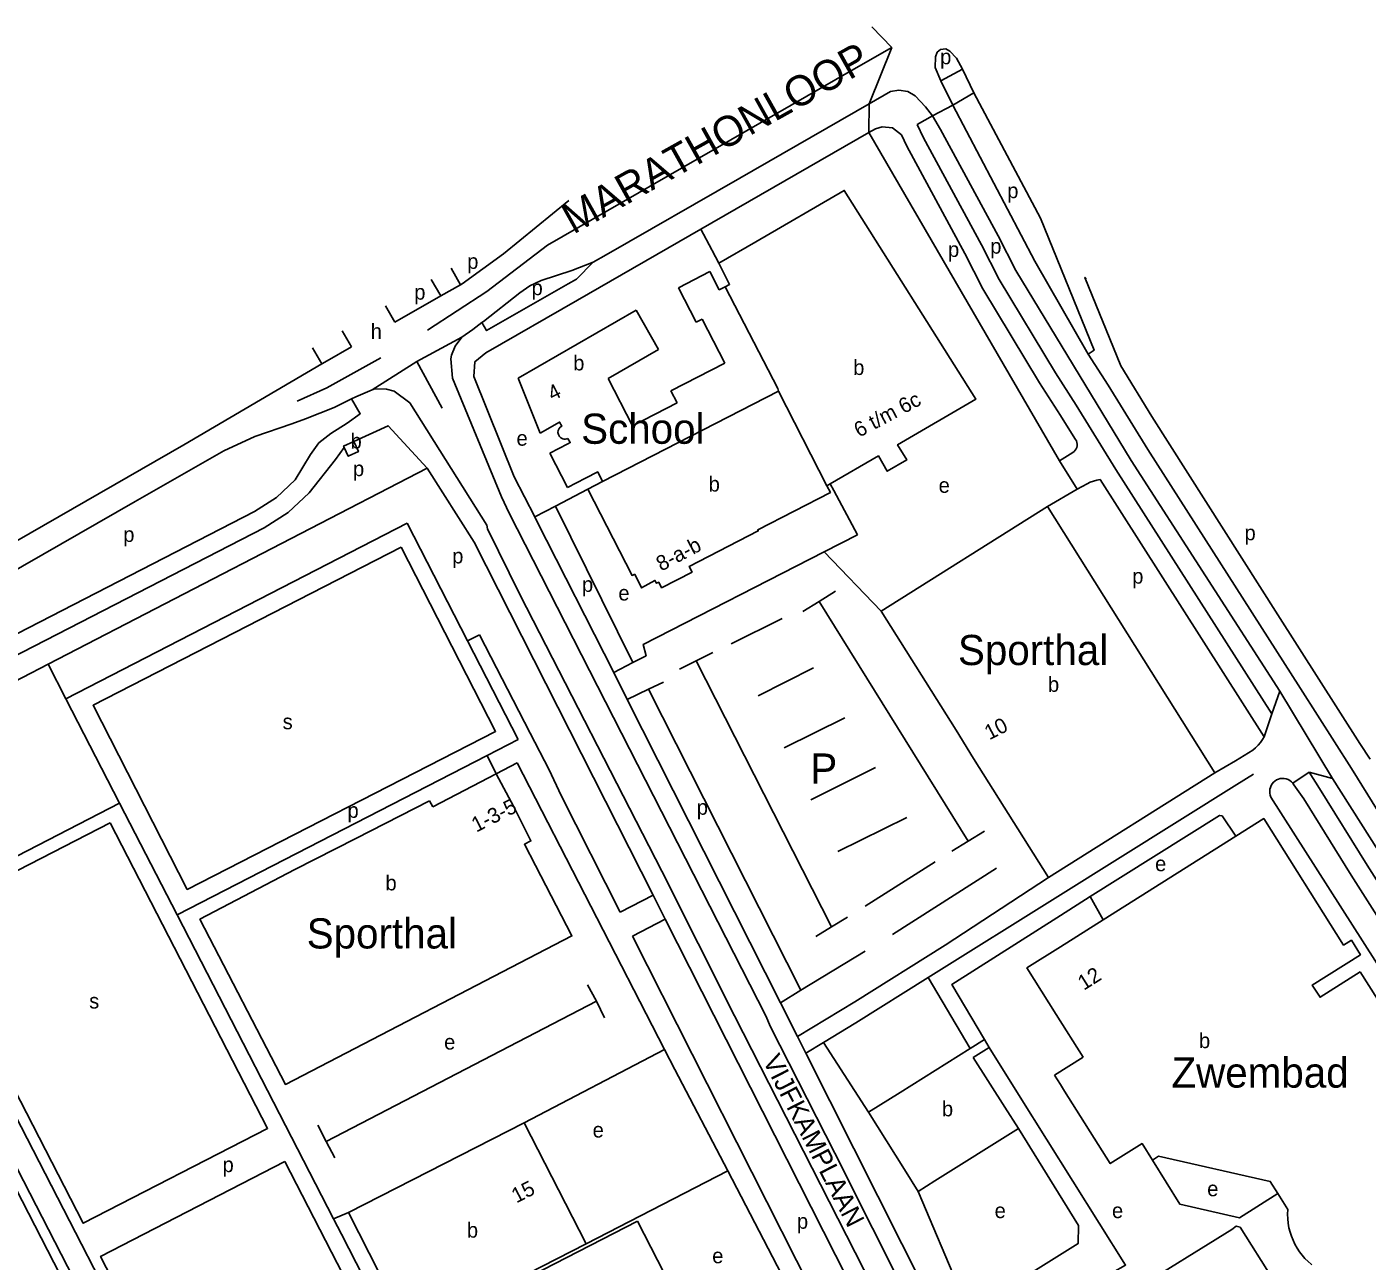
# Model space of a CAD drawing. Extents: x 158848 to 160613, y 385889 to 387762.
# Drawn here: x 159549.1 to 159904.5, y 387434.6 to 387761.8 of the extents above; entities that cross this region are included whole.
import ezdxf

# ---------------------------------------------------------------- set-up
doc = ezdxf.new("R2010")
doc.units = 0
for name, color, linetype in [('BLT_Basislijn', 7, 'Continuous'), ('BLT_Bebouwing', 7, 'Continuous'), ('BLT_Bebouwing_beschrifting', 7, 'Continuous'), ('BLT_Centroide', 7, 'Continuous'), ('BLT_Huisnummer', 7, 'Continuous'), ('BLT_Huisnummer_reeks', 7, 'Continuous'), ('BLT_Onderverdeling_panden', 7, 'Continuous'), ('BLT_Straatnaam', 7, 'Continuous'), ('BLT_Straatnaam_hoofdweg', 7, 'Continuous'), ('BLT_Tekst_parkeren', 7, 'Continuous'), ('BLT_Vlakafsluiter', 7, 'Continuous')]:
    doc.layers.add(name, color=color, linetype=linetype)

msp = doc.modelspace()

# ---------------------------------------------------------------- linework, layer by layer
at = {"layer": 'BLT_Basislijn'}
for p, q in [((159791.42, 387747.53), (159797.16, 387750.58)), ((159791.42, 387747.53), (159794.65, 387741.07)), ((159797.16, 387750.58), (159800.17, 387744.35)), ((159772.34, 387733.77), (159727.8, 387708.17)), ((159772.34, 387733.77), (159822.9, 387646.73)), ((159732.57, 387699.16), (159730.78, 387702.52)), ((159661.61, 387697.84), (159664.08, 387693.46)), ((159658.86, 387690.48), (159656.3, 387694.79)), ((159646.66, 387683.51), (159658.86, 387690.48)), ((159658.86, 387690.48), (159664.08, 387693.46)), ((159644.16, 387687.83), (159646.66, 387683.51)), ((159632.69, 387681.24), (159635.16, 387676.95)), ((159624.79, 387676.71), (159627.31, 387672.45)), ((159652.48, 387673.09), (159659.21, 387660.73)), ((159823.15, 387658.8), (159825.23, 387655.55)), ((159847.41, 387658.51), (159880.85, 387605.97)), ((159827.18, 387652.44), (159825.23, 387655.55)), ((159822.9, 387646.73), (159826.43, 387648.97)), ((159846.38, 387649.75), (159886.84, 387586.4)), ((159554.7, 387592.87), (159655.22, 387644.83)), ((159822.9, 387646.73), (159827.61, 387639.24)), ((159837.87, 387644.49), (159879.26, 387579.68)), ((159841.89, 387646.88), (159881.32, 387585.73)), ((159830.24, 387640.7), (159827.61, 387639.24)), ((159833.66, 387641.8), (159877.21, 387573.63)), ((159697.81, 387639.22), (159689.24, 387634.78)), ((159763.04, 387638.93), (159769.34, 387627.1)), ((159827.61, 387639.24), (159819.72, 387634.65)), ((159689.24, 387634.78), (159683.74, 387631.93)), ((159689.24, 387634.78), (159709.78, 387593.27)), ((159559.43, 387583.68), (159649.93, 387630.25)), ((159649.93, 387630.25), (159665.93, 387599.03)), ((159769.34, 387627.1), (159760.51, 387622.6)), ((159760.51, 387622.6), (159775.63, 387606.93)), ((159759.17, 387609.48), (159763.5, 387612.18)), ((159759.17, 387609.48), (159754.85, 387606.79)), ((159798.73, 387545.93), (159759.17, 387609.48)), ((159880.85, 387605.97), (159902.58, 387571.85)), ((159749.4, 387605), (159735.89, 387598.21)), ((159665.93, 387599.03), (159669.12, 387600.67)), ((159665.93, 387599.03), (159679.37, 387572.91)), ((159669.12, 387600.67), (159682.56, 387574.55)), ((159726.56, 387593.74), (159730.97, 387595.92)), ((159554.7, 387592.87), (159470.47, 387549.32)), ((159559.43, 387583.68), (159554.7, 387592.87)), ((159709.78, 387593.27), (159704.71, 387590.65)), ((159726.56, 387593.74), (159722.14, 387591.55)), ((159726.56, 387593.74), (159762.49, 387523.22)), ((159742.97, 387584.47), (159757.65, 387591.85)), ((159704.71, 387590.65), (159708.26, 387583.5)), ((159717.91, 387588.09), (159713.88, 387586.21)), ((159708.26, 387583.5), (159713.88, 387586.21)), ((159713.88, 387586.21), (159754.36, 387506.41)), ((159879.26, 387579.68), (159881.32, 387585.73)), ((159881.32, 387585.73), (159895.28, 387562.52)), ((159573.67, 387556.01), (159559.43, 387583.68)), ((159708.26, 387583.5), (159748.89, 387503.03)), ((159749.9, 387570.7), (159765.98, 387578.67)), ((159877.21, 387573.63), (159879.26, 387579.68)), ((159679.37, 387572.91), (159671.12, 387568.67)), ((159902.58, 387571.85), (159905.27, 387567.64)), ((159671.12, 387568.67), (159588.92, 387526.37)), ((159673.54, 387563.76), (159671.12, 387568.67)), ((159673.54, 387563.76), (159679.07, 387566.69)), ((159718.17, 387490.71), (159679.07, 387566.69)), ((159757.01, 387556.87), (159774.15, 387565.46)), ((159874.35, 387563.72), (159869.99, 387560.94)), ((159884.79, 387561.32), (159889.12, 387564.21)), ((159889.12, 387564.21), (159895.28, 387562.52)), ((159823.15, 387531.66), (159869.99, 387560.94)), ((159573.67, 387556.01), (159518.09, 387527.4)), ((159573.67, 387556.01), (159588.92, 387526.37)), ((159764.09, 387543.18), (159782.41, 387552.21)), ((159798.73, 387545.93), (159803.05, 387548.62)), ((159798.73, 387545.93), (159794.4, 387543.24)), ((159771.39, 387528.73), (159789.95, 387540.46)), ((159806.22, 387538.73), (159778.62, 387521.18)), ((159715.14, 387531.6), (159706.42, 387527.12)), ((159715.14, 387531.6), (159718.36, 387525.26)), ((159788.11, 387509.75), (159823.15, 387531.66)), ((159823.15, 387526.24), (159831.01, 387531.24)), ((159834.52, 387525.09), (159831.01, 387531.24)), ((159518.09, 387527.4), (159609.05, 387350.64)), ((159588.92, 387526.37), (159630.37, 387445.82)), ((159718.36, 387525.26), (159709.64, 387520.77)), ((159762.49, 387523.22), (159766.68, 387525.81)), ((159709.64, 387520.77), (159757.16, 387426.86)), ((159762.49, 387523.22), (159758.3, 387520.62)), ((159771.41, 387516.75), (159754.36, 387506.41)), ((159768.88, 387497.73), (159788.11, 387509.75)), ((159788.11, 387509.75), (159799.2, 387490.97)), ((159700.12, 387503.47), (159697.77, 387507.85)), ((159754.36, 387506.41), (159748.89, 387503.03)), ((159628.44, 387466.32), (159700.12, 387503.47)), ((159700.12, 387503.47), (159702.26, 387499.12)), ((159753.4, 387494.19), (159748.89, 387503.03)), ((159760.37, 387492.57), (159768.88, 387497.73)), ((159755.65, 387489.7), (159753.4, 387494.19)), ((159755.65, 387489.7), (159760.37, 387492.57)), ((159760.37, 387492.57), (159772.25, 387474.1)), ((159718.17, 387490.71), (159680.95, 387471.27)), ((159720.89, 387485.43), (159718.17, 387490.71)), ((159823.15, 387355.77), (159755.65, 387489.7)), ((159734.93, 387458.49), (159720.89, 387485.43)), ((159628.44, 387466.32), (159626.21, 387470.64)), ((159628.44, 387466.32), (159630.77, 387461.99)), ((159697.38, 387439.14), (159734.93, 387458.49)), ((159752.62, 387424.53), (159734.93, 387458.49)), ((159798.45, 387422.4), (159785.41, 387453.07)), ((159634.33, 387447.5), (159630.37, 387445.82)), ((159630.37, 387445.82), (159632.47, 387441.74)), ((159632.47, 387441.74), (159664.63, 387379.25))]:
    msp.add_line(p, q, dxfattribs=at)
for points in [[(159655.3, 387681.43), (159671.08, 387691.64), (159687.14, 387703.97), (159767.78, 387750.2), (159778.45, 387756.38)], [(159797.16, 387750.58), (159795.61, 387753.49), (159793.87, 387755.38), (159792.76, 387755.99), (159791.39, 387755.82), (159790.45, 387755.08), (159790.04, 387753.87), (159789.97, 387751.06), (159791.42, 387747.53)], [(159772.41, 387741.38), (159778.06, 387744.63), (159780.28, 387745.02), (159782.74, 387744.69), (159784.62, 387743.55), (159787.42, 387740.64), (159789.25, 387738.19)], [(159800.17, 387744.35), (159794.65, 387741.07)], [(159800.17, 387744.35), (159817.88, 387711.07), (159832.1, 387676.06), (159830.56, 387675.06)], [(159699.21, 387699.42), (159702.66, 387701.33), (159738.18, 387721.73), (159772.41, 387741.38)], [(159794.65, 387741.07), (159816.39, 387699.67), (159830.56, 387675.06)], [(159785.13, 387735.94), (159789.25, 387738.19)], [(159789.25, 387738.19), (159791.38, 387734.56), (159806.67, 387706.37), (159811.31, 387697.24), (159841.89, 387646.88)], [(159772.34, 387733.77), (159774.11, 387734.79), (159775.89, 387735.32), (159778.64, 387735.06), (159781.06, 387733.17), (159782.4, 387730.15), (159797.82, 387701.72), (159802.56, 387692.39), (159817.65, 387667.42), (159823.15, 387658.8)], [(159785.13, 387735.94), (159786.89, 387732.35), (159802.25, 387704.04), (159806.93, 387694.82), (159821.9, 387670.06), (159827.37, 387661.49), (159837.87, 387644.49)], [(159664.08, 387693.46), (159664.5, 387693.7), (159675.45, 387701.66), (159692.81, 387715.75)], [(159727.8, 387708.17), (159695.09, 387689.36), (159670.79, 387675.37), (159667.9, 387673.02), (159667.63, 387669.16)], [(159730.78, 387702.52), (159730.68, 387702.72), (159727.8, 387708.17)], [(159669.76, 387683.39), (159671, 387681.27), (159692.59, 387693.69), (159694.79, 387694.96), (159699.21, 387699.42)], [(159669.76, 387683.39), (159670.16, 387683.69), (159679.76, 387691.31), (159682.46, 387693.17), (159685.42, 387694.58), (159693.63, 387697.19), (159699.21, 387699.42)], [(159829.97, 387694.93), (159829.65, 387695.37), (159839.18, 387671.91)], [(159664.38, 387679.52), (159667.38, 387681.6), (159669.76, 387683.39)], [(159627.31, 387672.45), (159628.71, 387673.27), (159635.16, 387676.95)], [(159661.95, 387668.7), (159661.48, 387673.8), (159661.7, 387674.76), (159662.68, 387677.19), (159664.38, 387679.52)], [(159620.76, 387662.62), (159628.64, 387666.07), (159642.94, 387674.04)], [(159830.56, 387675.06), (159835.84, 387666.81), (159846.38, 387649.75)], [(159366.46, 387529.48), (159377.34, 387532.08), (159381.76, 387533.29), (159386.12, 387534.68), (159395.43, 387539.01), (159461.28, 387576.64), (159590.7, 387651.01), (159627.31, 387672.45)], [(159683.74, 387631.93), (159678.29, 387642.53), (159667.63, 387669.16)], [(159839.18, 387671.91), (159847.41, 387658.51)], [(159635.17, 387663.17), (159636.27, 387663.72), (159640.62, 387665.59)], [(159640.62, 387665.59), (159641.37, 387665.86), (159644.43, 387665.75), (159646.51, 387665.24), (159650.66, 387662.18)], [(159823.15, 387344.07), (159763.38, 387463.26), (159746.32, 387496.68), (159745.04, 387499.64), (159676.99, 387632.93), (159674.92, 387637.23), (159661.95, 387668.7)], [(159461.81, 387569.37), (159474.7, 387576.82), (159507.61, 387595.64), (159543.13, 387616.06), (159577.81, 387635.96), (159601.31, 387649.37), (159609.52, 387653.21), (159619.3, 387656.6), (159623, 387657.86), (159630.59, 387660.91), (159635.17, 387663.17)], [(159464.36, 387558.73), (159465.41, 387559.27), (159609.47, 387633.31), (159615.29, 387637.03), (159620.23, 387641.69), (159624.25, 387648.41), (159626.53, 387651.56), (159629.7, 387654.01), (159634.03, 387656.74), (159637.46, 387659.24), (159635.17, 387663.17)], [(159650.66, 387662.18), (159671.03, 387629.67), (159671.26, 387628.71), (159679.89, 387611.16), (159717.47, 387537.99), (159736.75, 387499.6)], [(159655.22, 387644.83), (159644.9, 387656.08), (159635.74, 387651.91)], [(159826.43, 387648.97), (159826.79, 387649.23), (159827.09, 387649.55), (159827.33, 387649.93), (159827.5, 387650.33), (159827.59, 387650.77), (159827.6, 387651.21), (159827.54, 387651.65), (159827.39, 387652.06), (159827.18, 387652.44)], [(159633.21, 387650.31), (159630.92, 387647.07), (159623.92, 387638.3), (159618.38, 387633.07), (159611.96, 387628.97), (159554.12, 387599.25), (159500, 387571.43), (159467.7, 387554.83)], [(159655.22, 387644.83), (159667.69, 387625.21), (159715.14, 387531.6)], [(159830.24, 387640.7), (159831.08, 387641.09), (159831.96, 387641.41), (159832.86, 387641.65), (159833.66, 387641.8)], [(159683.74, 387631.93), (159684.33, 387630.73), (159704.71, 387590.65)], [(159760.51, 387622.6), (159712.49, 387598.1), (159713.29, 387595.1), (159709.78, 387593.27)], [(159886.84, 387586.4), (159900.35, 387565.19), (159912.94, 387544.93), (159992.03, 387420.59)], [(159706.42, 387527.12), (159690.76, 387558.07), (159687.57, 387564.85), (159682.56, 387574.55)], [(159874.2, 387570.04), (159874.93, 387570.66), (159875.6, 387571.35), (159876.22, 387572.09), (159876.77, 387572.88), (159877.21, 387573.63)], [(159874.2, 387570.04), (159869.61, 387567.25), (159864.09, 387564.05)], [(159879, 387557.63), (159878.81, 387558.12), (159878.7, 387558.63), (159878.67, 387559.16), (159878.72, 387559.68), (159878.84, 387560.19), (159879.04, 387560.68), (159879.32, 387561.13), (159879.66, 387561.53), (159880.05, 387561.88), (159880.49, 387562.16), (159880.98, 387562.37), (159881.48, 387562.51), (159882.01, 387562.57), (159882.53, 387562.54), (159883.05, 387562.44), (159883.54, 387562.27), (159884, 387562.02), (159884.42, 387561.7)], [(159889.12, 387564.21), (159891.89, 387559.86), (159904.48, 387539.6), (159961.5, 387449.96)], [(159895.28, 387562.52), (159965.28, 387452.31)], [(159884.42, 387561.7), (159884.79, 387561.32)], [(159884.79, 387561.32), (159885.08, 387560.88), (159887.71, 387557.11), (159900.25, 387536.94), (159957.25, 387447.32)], [(159947.25, 387444.66), (159949.85, 387446.53), (159879, 387557.63)], [(159869.69, 387547.27), (159866.03, 387552.61), (159865.36, 387552.74), (159831.01, 387531.24)], [(159820.04, 387536.32), (159792.58, 387518.35), (159768.64, 387503.36), (159753.4, 387494.19)], [(159718.36, 387525.26), (159792.6, 387378.8)], [(159802.99, 387493.34), (159794.34, 387507.91), (159823.15, 387526.24)], [(159523.03, 387504.54), (159614.85, 387326.13)], [(159736.75, 387499.6), (159812.14, 387351.82), (159817.46, 387340.88), (159823.15, 387330.03)], [(159804.3, 387491.25), (159812.48, 387478.02), (159840.46, 387433.55), (159833.49, 387429.65)], [(159812.03, 387469.73), (159827.97, 387444.06), (159827.85, 387439.25), (159809.5, 387427.81), (159806.26, 387427.23), (159798.45, 387422.4)], [(159847.59, 387461.38), (159854.82, 387449.72), (159870.66, 387446.03), (159880.81, 387452.49)], [(159870.85, 387443.57), (159887.95, 387416.42), (159887.7, 387415.3), (159860.44, 387398.17), (159859.38, 387398.49), (159842.21, 387425.65), (159842.41, 387426.75), (159868.65, 387442.99), (159869.79, 387443.9), (159870.85, 387443.57)]]:
    msp.add_lwpolyline(points, dxfattribs=at)
for points in [[(159648.37, 387623.83), (159566.62, 387581.95), (159591.62, 387533.16), (159673.37, 387575.04)], [(159571.19, 387550.83), (159612.89, 387469.8), (159564, 387444.64), (159522.3, 387525.67)], [(159522.72, 387499.29), (159564.53, 387418.06), (159515.73, 387392.95), (159473.93, 387474.18)], [(159617.49, 387461.01), (159659.19, 387379.98), (159610.3, 387354.82), (159568.6, 387435.86)]]:
    msp.add_lwpolyline(points, close=True, dxfattribs=at)
at = {"layer": 'BLT_Bebouwing'}
for p, q in [((159721.9, 387692.64), (159730.21, 387696.91)), ((159726.56, 387683.55), (159721.9, 387692.64)), ((159710.61, 387686.68), (159679.33, 387668.71)), ((159716.59, 387676.26), (159710.61, 387686.68)), ((159726.56, 387683.55), (159728.18, 387684.36)), ((159734.18, 387672.66), (159728.18, 387684.36)), ((159703.26, 387668.61), (159716.59, 387676.26)), ((159734.18, 387672.66), (159719.88, 387665.32)), ((159685.16, 387654.06), (159679.33, 387668.71)), ((159709.7, 387656.02), (159703.26, 387668.61)), ((159721.53, 387662.11), (159709.7, 387656.02)), ((159721.53, 387662.11), (159719.88, 387665.32)), ((159692.44, 387639.71), (159687.78, 387648.78)), ((159763.04, 387638.93), (159762.11, 387640.67)), ((159775.63, 387606.93), (159819.72, 387634.65)), ((159819.72, 387634.65), (159864.09, 387564.05)), ((159795.48, 387575.32), (159775.63, 387606.93)), ((159800.13, 387567.87), (159795.48, 387575.32)), ((159820.04, 387536.32), (159800.13, 387567.87)), ((159678.19, 387555.03), (159673.54, 387563.76)), ((159864.09, 387564.05), (159820.04, 387536.32)), ((159834.52, 387525.09), (159869.69, 387547.27)), ((159823.15, 387517.92), (159834.52, 387525.09)), ((159902.68, 387511.33), (159909.52, 387500.38)), ((159799.2, 387490.97), (159802.99, 387493.34)), ((159802.99, 387493.34), (159804.3, 387491.25)), ((159780.62, 387479.34), (159799.2, 387490.97)), ((159804.3, 387491.25), (159800.02, 387488.56)), ((159823.15, 387481.44), (159821.59, 387483.92)), ((159772.25, 387474.1), (159780.62, 387479.34)), ((159680.95, 387471.27), (159634.33, 387447.5)), ((159697.38, 387439.14), (159680.95, 387471.27)), ((159883.43, 387448.25), (159880.81, 387452.49))]:
    msp.add_line(p, q, dxfattribs=at)
for points in [[(159732.57, 387699.16), (159742.41, 387704.85), (159765.82, 387718.43), (159800.73, 387663.08), (159779.98, 387651.04), (159782.41, 387647.01), (159777.25, 387644.02), (159774.9, 387648.08), (159762.11, 387640.67)], [(159734.28, 387692.92), (159735.42, 387693.51), (159732.57, 387699.16)], [(159730.21, 387696.91), (159732.68, 387692.1), (159734.28, 387692.92)], [(159692.57, 387652.7), (159692.3, 387652.59), (159691.88, 387652.5), (159691.52, 387652.5), (159691.17, 387652.58), (159690.69, 387652.84), (159690.31, 387653.2), (159690.03, 387653.7), (159689.92, 387654.3), (159690.01, 387654.84), (159690.23, 387655.32), (159690.53, 387655.69), (159690.91, 387655.93), (159690.35, 387657.02), (159685.16, 387654.06)], [(159635.74, 387651.91), (159633.05, 387650.67), (159633.21, 387650.31)], [(159633.21, 387650.31), (159634.29, 387647.98), (159636.99, 387649.22), (159635.74, 387651.91)], [(159692.57, 387652.7), (159693.15, 387651.58), (159692.56, 387651.27), (159687.78, 387648.78)], [(159701.75, 387641.25), (159700.48, 387643.82), (159697.24, 387642.15), (159692.44, 387639.71)], [(159701.75, 387641.25), (159697.81, 387639.22)], [(159762.11, 387640.67), (159761.23, 387640.16)], [(159710.34, 387616.75), (159709.58, 387616.37), (159697.81, 387639.22)], [(159710.34, 387616.75), (159712.1, 387613.08), (159715.63, 387615.04), (159716.05, 387614.29), (159716.64, 387614.59), (159717.41, 387613.1), (159725.49, 387617.25), (159724.72, 387618.75), (159743.04, 387628.16), (159742.89, 387628.49), (159762.15, 387638.38), (159761.23, 387640.16)], [(159673.54, 387563.76), (159656.71, 387555.06)], [(159655.88, 387556.65), (159636.34, 387546.62), (159620.16, 387538.39)], [(159656.71, 387555.06), (159655.88, 387556.65)], [(159683.93, 387539.52), (159681.02, 387545.1), (159682.75, 387546.01), (159678.19, 387555.03)], [(159869.69, 387547.27), (159877.08, 387551.93), (159898.24, 387518.37), (159900.32, 387519.68), (159902.73, 387515.82), (159889.94, 387507.79), (159892.01, 387504.53), (159902.68, 387511.33)], [(159620.16, 387538.39), (159594.95, 387525.22), (159617.63, 387481.43), (159693.62, 387520.79), (159683.93, 387539.52)], [(159822.05, 387500), (159814.28, 387512.32), (159823.15, 387517.92)], [(159800.02, 387488.56), (159808.38, 387475.45), (159812.03, 387469.73)], [(159847.59, 387461.38), (159844.84, 387465.74), (159836.38, 387460.46), (159824.26, 387479.69), (159823.15, 387481.44)], [(159785.41, 387453.07), (159781.79, 387458.86), (159772.25, 387474.1)], [(159785.41, 387453.07), (159789.89, 387455.88), (159812.03, 387469.73)], [(159880.81, 387452.49), (159878.81, 387455.73), (159849.2, 387462.39), (159847.59, 387461.38)], [(159634.33, 387447.5), (159650.76, 387415.33), (159697.38, 387439.14)], [(159710.98, 387445.16), (159651.38, 387414.54), (159668.48, 387381.23)], [(159730.99, 387413.4), (159726.22, 387422.71), (159723.27, 387421.21), (159710.98, 387445.16)], [(159883.43, 387448.25), (159883.4, 387447.04), (159883.44, 387445.84), (159883.57, 387444.63), (159883.77, 387443.45)], [(159883.77, 387443.45), (159884.06, 387442.31), (159884.42, 387441.19), (159884.86, 387440.11), (159885.37, 387439.05), (159885.96, 387438.03), (159885.97, 387438)], [(159885.97, 387438), (159886.59, 387437.06), (159887.27, 387436.16), (159888.02, 387435.31), (159888.82, 387434.52), (159889.68, 387433.78), (159889.85, 387433.65)]]:
    msp.add_lwpolyline(points, dxfattribs=at)
at = {"layer": 'BLT_Onderverdeling_panden'}
for p, q in [((159701.75, 387641.25), (159748.37, 387665.19)), ((159829.17, 387488.7), (159822.05, 387500)), ((159821.59, 387483.92), (159829.17, 387488.7))]:
    msp.add_line(p, q, dxfattribs=at)
for points in [[(159748.37, 387665.19), (159748.18, 387665.95), (159734.28, 387692.92)], [(159761.23, 387640.16), (159748.37, 387665.19)]]:
    msp.add_lwpolyline(points, dxfattribs=at)
at = {"layer": 'BLT_Vlakafsluiter'}
for p, q in [((159778.45, 387756.38), (159773.14, 387761.82)), ((159772.41, 387741.38), (159778.45, 387756.38)), ((159772.34, 387733.77), (159772.41, 387741.38)), ((159664.38, 387679.52), (159652.48, 387673.09)), ((159652.48, 387673.09), (159640.62, 387665.59))]:
    msp.add_line(p, q, dxfattribs=at)
msp.add_lwpolyline([(159789.25, 387738.19), (159789.25, 387738.19), (159794.65, 387741.07)], dxfattribs=at)

# ---------------------------------------------------------------- texts
at = {"layer": 'BLT_Bebouwing_beschrifting'}
for s, p in [('School', (159696.07, 387651.28)), ('Sporthal', (159795.99, 387592.61)), ('Sporthal', (159623.28, 387517.48)), ('Zwembad', (159852.62, 387480.59))]:
    msp.add_text(s, height=8, dxfattribs=at).set_placement(p)
at = {"layer": 'BLT_Centroide'}
for s, p in [('p', (159791.26, 387751.89)), ('p', (159809.06, 387716.4)), ('p', (159804.55, 387701.68)), ('p', (159793.35, 387700.81)), ('p', (159665.84, 387697.65)), ('p', (159651.8, 387689.49)), ('p', (159682.91, 387690.67)), ('h', (159640.25, 387679.09)), ('b', (159693.95, 387670.72)), ('b', (159768.2, 387669.52)), ('b', (159634.9, 387650.02)), ('e', (159678.92, 387650.77)), ('p', (159635.55, 387642.69)), ('b', (159729.88, 387638.62)), ('e', (159790.87, 387638.28)), ('p', (159574.63, 387625.26)), ('p', (159871.98, 387625.7)), ('p', (159661.86, 387619.56)), ('p', (159842.2, 387614.2)), ('p', (159696.28, 387612.02)), ('e', (159705.94, 387609.73)), ('b', (159819.86, 387585.52)), ('s', (159616.9, 387575.61)), ('p', (159726.71, 387552.93)), ('p', (159634.09, 387552.11)), ('e', (159848.27, 387537.97)), ('b', (159644.16, 387532.88)), ('s', (159565.59, 387501.57)), ('b', (159859.91, 387491.06)), ('e', (159659.72, 387490.69)), ('b', (159791.74, 387472.98)), ('e', (159699.11, 387467.37)), ('p', (159600.96, 387458.19)), ('e', (159862.09, 387451.8)), ('e', (159805.71, 387446)), ('e', (159836.84, 387446)), ('p', (159753.29, 387443.18)), ('b', (159665.76, 387440.82)), ('e', (159730.82, 387434.03))]:
    msp.add_text(s, height=4, dxfattribs=at).set_placement(p)
at = {"layer": 'BLT_Huisnummer'}
for s, rotation, p in [('4', 27.1404, (159688.47, 387662.54)), ('10', 27.1404, (159804.32, 387572.64)), ('12', 32.2399, (159829.37, 387506.25)), ('15', 26.8831, (159678.88, 387449.88))]:
    msp.add_text(s, height=4, rotation=rotation, dxfattribs=at).set_placement(p)
at = {"layer": 'BLT_Huisnummer_reeks'}
for s, rotation, p in [('6 t/m 6c', 27.9582, (159769.76, 387652.86)), ('8-a-b', 27.8761, (159717.29, 387617.38)), ('1-3-5', 26.8831, (159668.26, 387548.19))]:
    msp.add_text(s, height=4, rotation=rotation, dxfattribs=at).set_placement(p)
at = {"layer": 'BLT_Straatnaam'}
msp.add_text('VIJFKAMPLAAN', height=5, rotation=297.0865, dxfattribs=at).set_placement((159744.11, 387487.78))
at = {"layer": 'BLT_Straatnaam_hoofdweg'}
msp.add_text('MARATHONLOOP', height=8, rotation=29.2216, dxfattribs=at).set_placement((159693.99, 387706.69))
at = {"layer": 'BLT_Tekst_parkeren'}
msp.add_text('P', height=8, dxfattribs=at).set_placement((159756.84, 387561.18))

doc.saveas('drawing.dxf')
